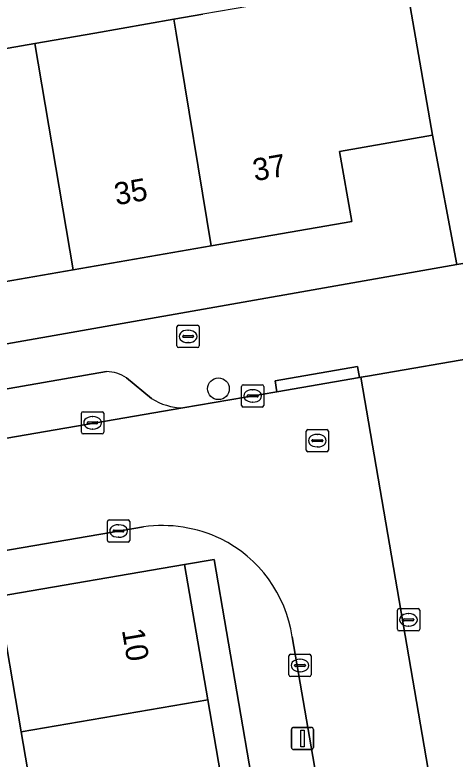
# Model space of a CAD drawing. Extents: x 162879 to 165540, y 384011 to 385181.
# Drawn here: x 164396.22 to 164416, y 384467.39 to 384500.81 of the extents above; entities that cross this region are included whole.
import ezdxf

# ---------------------------------------------------------------- set-up
doc = ezdxf.new("R2010")
doc.units = 0
for name, color, linetype in [('IMGEO_Boom', 7, 'Continuous'), ('IMGEO_Brandkraan', 7, 'Continuous'), ('IMGEO_Erf', 7, 'Continuous'), ('IMGEO_Kolk', 7, 'Continuous'), ('IMGEO_Lichtmast', 7, 'Continuous'), ('IMGEO_Pand', 7, 'Continuous'), ('IMGEO_Pand_nummerreeks', 7, 'Continuous'), ('IMGEO_Parkeervlak_open', 7, 'Continuous'), ('IMGEO_Rijbaan_lokaal_open', 7, 'Continuous'), ('IMGEO_Rioolput', 7, 'Continuous'), ('IMGEO_Voetpad_open', 7, 'Continuous')]:
    doc.layers.add(name, color=color, linetype=linetype)

msp = doc.modelspace()

# ---------------------------------------------------------------- linework, layer by layer
at = {"layer": 'IMGEO_Boom'}
msp.add_circle((164405.369, 384484.024), 0.489, dxfattribs=at)
at = {"layer": 'IMGEO_Brandkraan'}
for p, q in [((164403.581, 384486.875), (164404.433, 384486.875)), ((164403.506, 384485.949), (164403.506, 384486.801)), ((164403.994, 384486.655), (164404.019, 384486.655)), ((164404.507, 384486.801), (164404.507, 384485.949)), ((164403.765, 384486.369), (164403.765, 384486.381)), ((164404.203, 384486.332), (164403.805, 384486.332)), ((164403.808, 384486.418), (164404.206, 384486.418)), ((164404.249, 384486.381), (164404.249, 384486.369)), ((164404.433, 384485.875), (164403.581, 384485.875)), ((164404.017, 384486.095), (164403.992, 384486.095))]:
    msp.add_line(p, q, dxfattribs=at)
for points in [[(164403.581, 384486.875), (164404.433, 384486.875)], [(164403.506, 384485.949), (164403.506, 384486.801)], [(164404.507, 384486.801), (164404.507, 384485.949)], [(164404.433, 384485.875), (164403.581, 384485.875)]]:
    msp.add_lwpolyline(points, dxfattribs=at)
for centre, radius, start, end in [((164403.583, 384486.799), 0.0765, 91.552, 178.448), ((164403.583, 384486.799), 0.0765, 91.552, 178.448), ((164404.431, 384486.799), 0.0765, 1.552, 88.448), ((164404.431, 384486.799), 0.0765, 1.552, 88.448), ((164403.805, 384486.378), 0.0403, 85.8775, 175.7526), ((164403.802, 384486.368), 0.0366, 178.938, 274.7102), ((164404.206, 384486.375), 0.043, 264.8664, 352.4533), ((164404.21, 384486.38), 0.0386, 1.7309, 96.639), ((164403.583, 384485.951), 0.0765, 181.552, 268.448), ((164403.583, 384485.951), 0.0765, 181.552, 268.448), ((164404.431, 384485.951), 0.0765, 271.552, 358.448), ((164404.431, 384485.951), 0.0765, 271.552, 358.448)]:
    msp.add_arc(centre, radius, start, end, dxfattribs=at)
for centre, major_axis, ratio, start_param, end_param in [((164403.993, 384486.375), (-0.387, 0.002), 0.722429, 4.712389, 7.853982), ((164404.018, 384486.375), (-0.39, 0.002), 0.717154, 1.570796, 4.712389)]:
    msp.add_ellipse(centre, major_axis=major_axis, ratio=ratio, start_param=start_param, end_param=end_param, dxfattribs=at)
at = {"layer": 'IMGEO_Erf'}
for points in [[(164359.9, 384493.014), (164366.169, 384494.111), (164372.288, 384495.182), (164378.481, 384496.266), (164384.675, 384497.35), (164390.868, 384498.434), (164397.123, 384499.529), (164399.812, 384500), (164403.369, 384500.623), (164404.674, 384500.851)], [(164341.812, 384476.692), (164368.416, 384481.213), (164416.085, 384489.611), (164414.981, 384495.409), (164410.814, 384494.685), (164411.356, 384491.541), (164405.044, 384490.444), (164398.839, 384489.366), (164392.632, 384488.287), (164386.437, 384487.211), (164380.242, 384486.134), (164374.047, 384485.058), (164367.867, 384483.984), (164361.655, 384482.905), (164355.46, 384481.828)], [(164412.939, 384431.091), (164405.175, 384476.35), (164403.85, 384476.13), (164404.893, 384470.051), (164405.944, 384463.926), (164407.003, 384457.752), (164408.062, 384451.577), (164409.136, 384445.319)], [(164400.751, 384443.88), (164399.677, 384450.138), (164398.618, 384456.313), (164397.559, 384462.487), (164396.508, 384468.612), (164395.465, 384474.691), (164388.52, 384473.448), (164389.606, 384467.117), (164386.536, 384466.59), (164385.45, 384472.921), (164385.208, 384472.876), (164386.66, 384464.421), (164389.368, 384464.906), (164390.033, 384461.195), (164390.729, 384457.31), (164387.86, 384456.796), (164388.856, 384450.981), (164392.811, 384451.66), (164393.314, 384448.73), (164389.359, 384448.051), (164392.891, 384427.624)]]:
    msp.add_lwpolyline(points, dxfattribs=at)
at = {"layer": 'IMGEO_Kolk'}
for p, q in [((164406.482, 384484.201), (164407.334, 384484.201)), ((164406.407, 384483.275), (164406.407, 384484.127)), ((164406.895, 384483.981), (164406.92, 384483.981)), ((164407.408, 384484.127), (164407.408, 384483.275)), ((164406.666, 384483.695), (164406.666, 384483.707)), ((164407.104, 384483.658), (164406.706, 384483.658)), ((164406.709, 384483.744), (164407.107, 384483.744)), ((164407.15, 384483.707), (164407.15, 384483.695)), ((164407.334, 384483.201), (164406.482, 384483.201)), ((164406.918, 384483.421), (164406.893, 384483.421)), ((164399.215, 384482.068), (164399.215, 384482.92)), ((164399.29, 384482.994), (164400.142, 384482.994)), ((164400.216, 384482.92), (164400.216, 384482.068)), ((164399.474, 384482.488), (164399.474, 384482.5)), ((164399.517, 384482.537), (164399.915, 384482.537)), ((164399.703, 384482.774), (164399.728, 384482.774)), ((164399.958, 384482.5), (164399.958, 384482.488)), ((164399.912, 384482.451), (164399.514, 384482.451)), ((164399.726, 384482.214), (164399.701, 384482.214)), ((164400.142, 384481.994), (164399.29, 384481.994)), ((164400.383, 384477.209), (164400.383, 384478.061)), ((164400.458, 384478.135), (164401.31, 384478.135)), ((164400.871, 384477.915), (164400.896, 384477.915)), ((164401.384, 384478.061), (164401.384, 384477.209)), ((164400.642, 384477.629), (164400.642, 384477.641)), ((164401.08, 384477.592), (164400.682, 384477.592)), ((164400.685, 384477.678), (164401.083, 384477.678)), ((164401.126, 384477.641), (164401.126, 384477.629)), ((164400.894, 384477.355), (164400.869, 384477.355)), ((164401.31, 384477.135), (164400.458, 384477.135)), ((164413.484, 384474.147), (164414.336, 384474.147)), ((164413.409, 384473.221), (164413.409, 384474.073)), ((164413.897, 384473.927), (164413.922, 384473.927)), ((164414.41, 384474.073), (164414.41, 384473.221)), ((164413.668, 384473.641), (164413.668, 384473.653)), ((164414.106, 384473.604), (164413.708, 384473.604)), ((164413.711, 384473.69), (164414.109, 384473.69)), ((164414.152, 384473.653), (164414.152, 384473.641)), ((164414.336, 384473.147), (164413.484, 384473.147)), ((164413.92, 384473.367), (164413.895, 384473.367)), ((164408.533, 384471.171), (164408.533, 384472.023)), ((164408.608, 384472.097), (164409.46, 384472.097)), ((164409.021, 384471.877), (164409.046, 384471.877)), ((164409.534, 384472.023), (164409.534, 384471.171)), ((164408.792, 384471.591), (164408.792, 384471.603)), ((164409.23, 384471.554), (164408.832, 384471.554)), ((164408.835, 384471.64), (164409.233, 384471.64)), ((164409.276, 384471.603), (164409.276, 384471.591)), ((164409.044, 384471.317), (164409.019, 384471.317)), ((164409.46, 384471.097), (164408.608, 384471.097))]:
    msp.add_line(p, q, dxfattribs=at)
for points in [[(164406.482, 384484.201), (164407.334, 384484.201)], [(164406.407, 384483.275), (164406.407, 384484.127)], [(164407.408, 384484.127), (164407.408, 384483.275)], [(164407.334, 384483.201), (164406.482, 384483.201)], [(164399.215, 384482.068), (164399.215, 384482.92)], [(164399.29, 384482.994), (164400.142, 384482.994)], [(164400.216, 384482.92), (164400.216, 384482.068)], [(164400.142, 384481.994), (164399.29, 384481.994)], [(164400.383, 384477.209), (164400.383, 384478.061)], [(164400.458, 384478.135), (164401.31, 384478.135)], [(164401.384, 384478.061), (164401.384, 384477.209)], [(164401.31, 384477.135), (164400.458, 384477.135)], [(164413.484, 384474.147), (164414.336, 384474.147)], [(164413.409, 384473.221), (164413.409, 384474.073)], [(164414.41, 384474.073), (164414.41, 384473.221)], [(164414.336, 384473.147), (164413.484, 384473.147)], [(164408.533, 384471.171), (164408.533, 384472.023)], [(164408.608, 384472.097), (164409.46, 384472.097)], [(164409.534, 384472.023), (164409.534, 384471.171)], [(164409.46, 384471.097), (164408.608, 384471.097)]]:
    msp.add_lwpolyline(points, dxfattribs=at)
for centre, radius, start, end in [((164406.484, 384484.125), 0.0765, 91.552, 178.448), ((164406.484, 384484.125), 0.0765, 91.552, 178.448), ((164407.332, 384484.125), 0.0765, 1.552, 88.448), ((164407.332, 384484.125), 0.0765, 1.552, 88.448), ((164406.706, 384483.704), 0.0403, 85.8775, 175.7526), ((164406.703, 384483.694), 0.0366, 178.938, 274.7102), ((164407.107, 384483.701), 0.043, 264.8664, 352.4533), ((164407.111, 384483.706), 0.0386, 1.7309, 96.639), ((164406.484, 384483.277), 0.0765, 181.552, 268.448), ((164406.484, 384483.277), 0.0765, 181.552, 268.448), ((164407.332, 384483.277), 0.0765, 271.552, 358.448), ((164407.332, 384483.277), 0.0765, 271.552, 358.448), ((164399.292, 384482.918), 0.0765, 91.552, 178.448), ((164399.292, 384482.918), 0.0765, 91.552, 178.448), ((164400.14, 384482.918), 0.0765, 1.552, 88.448), ((164400.14, 384482.918), 0.0765, 1.552, 88.448), ((164399.514, 384482.497), 0.0403, 85.8775, 175.7526), ((164399.511, 384482.487), 0.0366, 178.938, 274.7102), ((164399.915, 384482.494), 0.043, 264.8664, 352.4533), ((164399.919, 384482.499), 0.0386, 1.7309, 96.639), ((164399.292, 384482.07), 0.0765, 181.552, 268.448), ((164399.292, 384482.07), 0.0765, 181.552, 268.448), ((164400.14, 384482.07), 0.0765, 271.552, 358.448), ((164400.14, 384482.07), 0.0765, 271.552, 358.448), ((164400.46, 384478.059), 0.0765, 91.552, 178.448), ((164400.46, 384478.059), 0.0765, 91.552, 178.448), ((164401.308, 384478.059), 0.0765, 1.552, 88.448), ((164401.308, 384478.059), 0.0765, 1.552, 88.448), ((164400.682, 384477.638), 0.0403, 85.8775, 175.7526), ((164400.679, 384477.628), 0.0366, 178.938, 274.7102), ((164401.083, 384477.635), 0.043, 264.8664, 352.4533), ((164401.087, 384477.64), 0.0386, 1.7309, 96.639), ((164400.46, 384477.211), 0.0765, 181.552, 268.448), ((164400.46, 384477.211), 0.0765, 181.552, 268.448), ((164401.308, 384477.211), 0.0765, 271.552, 358.448), ((164401.308, 384477.211), 0.0765, 271.552, 358.448), ((164413.486, 384474.071), 0.0765, 91.552, 178.448), ((164413.486, 384474.071), 0.0765, 91.552, 178.448), ((164414.334, 384474.071), 0.0765, 1.552, 88.448), ((164414.334, 384474.071), 0.0765, 1.552, 88.448), ((164413.708, 384473.65), 0.0403, 85.8775, 175.7526), ((164413.705, 384473.64), 0.0366, 178.938, 274.7102), ((164414.109, 384473.647), 0.043, 264.8664, 352.4533), ((164414.113, 384473.652), 0.0386, 1.7309, 96.639), ((164413.486, 384473.223), 0.0765, 181.552, 268.448), ((164413.486, 384473.223), 0.0765, 181.552, 268.448), ((164414.334, 384473.223), 0.0765, 271.552, 358.448), ((164414.334, 384473.223), 0.0765, 271.552, 358.448), ((164408.61, 384472.021), 0.0765, 91.552, 178.448), ((164408.61, 384472.021), 0.0765, 91.552, 178.448), ((164409.458, 384472.021), 0.0765, 1.552, 88.448), ((164409.458, 384472.021), 0.0765, 1.552, 88.448), ((164408.832, 384471.6), 0.0403, 85.8775, 175.7526), ((164408.829, 384471.59), 0.0366, 178.938, 274.7102), ((164409.233, 384471.597), 0.043, 264.8664, 352.4533), ((164409.237, 384471.602), 0.0386, 1.7309, 96.639), ((164408.61, 384471.173), 0.0765, 181.552, 268.448), ((164408.61, 384471.173), 0.0765, 181.552, 268.448), ((164409.458, 384471.173), 0.0765, 271.552, 358.448), ((164409.458, 384471.173), 0.0765, 271.552, 358.448)]:
    msp.add_arc(centre, radius, start, end, dxfattribs=at)
for centre, major_axis, ratio, start_param, end_param in [((164406.894, 384483.701), (-0.387, 0.002), 0.722429, 4.712389, 7.853982), ((164406.919, 384483.701), (-0.39, 0.002), 0.717154, 1.570796, 4.712389), ((164399.702, 384482.494), (-0.387, 0.002), 0.722429, 4.712389, 7.853982), ((164399.727, 384482.494), (-0.39, 0.002), 0.717154, 1.570796, 4.712389), ((164400.87, 384477.635), (-0.387, 0.002), 0.722429, 4.712389, 7.853982), ((164400.895, 384477.635), (-0.39, 0.002), 0.717154, 1.570796, 4.712389), ((164413.896, 384473.647), (-0.387, 0.002), 0.722429, 4.712389, 7.853982), ((164413.921, 384473.647), (-0.39, 0.002), 0.717154, 1.570796, 4.712389), ((164409.02, 384471.597), (-0.387, 0.002), 0.722429, 4.712389, 7.853982), ((164409.045, 384471.597), (-0.39, 0.002), 0.717154, 1.570796, 4.712389)]:
    msp.add_ellipse(centre, major_axis=major_axis, ratio=ratio, start_param=start_param, end_param=end_param, dxfattribs=at)
at = {"layer": 'IMGEO_Lichtmast'}
for p, q in [((164408.747, 384468.817), (164409.537, 384468.817)), ((164409.537, 384468.817), (164408.747, 384468.817)), ((164408.647, 384467.917), (164408.647, 384468.717)), ((164408.647, 384468.717), (164408.647, 384467.917)), ((164409.637, 384468.717), (164409.637, 384467.917)), ((164409.637, 384467.917), (164409.637, 384468.717)), ((164409.537, 384467.817), (164408.747, 384467.817)), ((164408.747, 384467.817), (164409.537, 384467.817))]:
    msp.add_line(p, q, dxfattribs=at)
msp.add_lwpolyline([(164409.067, 384468.692), (164409.217, 384468.692), (164409.217, 384467.942), (164409.067, 384467.942), (164409.067, 384468.692)], dxfattribs=at)
for centre, start, end in [((164408.747, 384468.717), 90, 180), ((164408.747, 384468.717), 90, 180), ((164409.537, 384468.717), 0, 90), ((164409.537, 384468.717), 360, 90), ((164408.747, 384467.917), 180, 270), ((164408.747, 384467.917), 180, 270), ((164409.537, 384467.917), 270, 0), ((164409.537, 384467.917), 270, 0)]:
    msp.add_arc(centre, 0.1, start, end, dxfattribs=at)
at = {"layer": 'IMGEO_Pand'}
for points in [[(164403.369, 384500.623), (164403.472, 384500), (164405.044, 384490.444), (164411.356, 384491.541), (164410.814, 384494.685), (164414.981, 384495.409), (164413.785, 384502.333), (164409.617, 384501.608), (164409.6, 384501.707), (164404.674, 384500.851)], [(164403.369, 384500.623), (164399.812, 384500), (164397.123, 384499.529), (164398.839, 384489.366), (164405.044, 384490.444), (164403.472, 384500)], [(164392.632, 384488.287), (164398.839, 384489.366), (164397.123, 384499.529), (164390.868, 384498.434)], [(164396.508, 384468.612), (164404.893, 384470.051), (164403.85, 384476.13), (164395.465, 384474.691)], [(164396.508, 384468.612), (164397.559, 384462.487), (164405.944, 384463.926), (164404.893, 384470.051)]]:
    msp.add_lwpolyline(points, close=True, dxfattribs=at)
at = {"layer": 'IMGEO_Parkeervlak_open'}
for points in [[(164417.448, 384485.519), (164412.072, 384484.59), (164411.771, 384484.538), (164415.39, 384463.43), (164415.918, 384460.349), (164417.174, 384453.027)], [(164400.338, 384484.794), (164370.988, 384479.683), (164371.349, 384477.577), (164403.767, 384483.16)], [(164402.358, 384483.58), (164401.238, 384484.514)]]:
    msp.add_lwpolyline(points, dxfattribs=at)
for centre, radius, start, end in [((164400.303, 384483.094), 1.701, 56.6303, 88.8067), ((164403.871, 384486.084), 2.926, 238.8498, 267.9533)]:
    msp.add_arc(centre, radius, start, end, dxfattribs=at)
at = {"layer": 'IMGEO_Rijbaan_lokaal_open'}
for points in [[(164411.771, 384484.538), (164411.706, 384484.527), (164408, 384483.889), (164403.767, 384483.16), (164371.349, 384477.577), (164372.184, 384472.707), (164380.099, 384474.066), (164388.643, 384475.533), (164402.003, 384477.829)], [(164408.678, 384472.888), (164410.457, 384462.574), (164415.39, 384463.43), (164411.771, 384484.538)]]:
    msp.add_lwpolyline(points, dxfattribs=at)
for centre, radius, start, end in [((164402.811, 384471.636), 6.246, 64.7334, 97.4348), ((164402.895, 384472.041), 5.844, 8.3358, 63.7856)]:
    msp.add_arc(centre, radius, start, end, dxfattribs=at)
at = {"layer": 'IMGEO_Rioolput'}
for p, q in [((164409.387, 384482.193), (164410.239, 384482.193)), ((164409.312, 384481.267), (164409.312, 384482.119)), ((164409.8, 384481.973), (164409.825, 384481.973)), ((164410.313, 384482.119), (164410.313, 384481.267)), ((164409.571, 384481.687), (164409.571, 384481.699)), ((164410.009, 384481.65), (164409.611, 384481.65)), ((164409.614, 384481.736), (164410.012, 384481.736)), ((164410.055, 384481.699), (164410.055, 384481.687)), ((164410.239, 384481.193), (164409.387, 384481.193)), ((164409.823, 384481.413), (164409.798, 384481.413))]:
    msp.add_line(p, q, dxfattribs=at)
for points in [[(164409.387, 384482.193), (164410.239, 384482.193)], [(164409.312, 384481.267), (164409.312, 384482.119)], [(164410.313, 384482.119), (164410.313, 384481.267)], [(164410.239, 384481.193), (164409.387, 384481.193)]]:
    msp.add_lwpolyline(points, dxfattribs=at)
for centre, radius, start, end in [((164409.389, 384482.117), 0.0765, 91.552, 178.448), ((164409.389, 384482.117), 0.0765, 91.552, 178.448), ((164410.237, 384482.117), 0.0765, 1.552, 88.448), ((164410.237, 384482.117), 0.0765, 1.552, 88.448), ((164409.611, 384481.696), 0.0403, 85.8775, 175.7526), ((164409.608, 384481.686), 0.0366, 178.938, 274.7102), ((164410.012, 384481.693), 0.043, 264.8664, 352.4533), ((164410.016, 384481.698), 0.0386, 1.7309, 96.639), ((164409.389, 384481.269), 0.0765, 181.552, 268.448), ((164409.389, 384481.269), 0.0765, 181.552, 268.448), ((164410.237, 384481.269), 0.0765, 271.552, 358.448), ((164410.237, 384481.269), 0.0765, 271.552, 358.448)]:
    msp.add_arc(centre, radius, start, end, dxfattribs=at)
for centre, major_axis, ratio, start_param, end_param in [((164409.799, 384481.693), (-0.387, 0.002), 0.722429, 4.712389, 7.853982), ((164409.824, 384481.693), (-0.39, 0.002), 0.717154, 1.570796, 4.712389)]:
    msp.add_ellipse(centre, major_axis=major_axis, ratio=ratio, start_param=start_param, end_param=end_param, dxfattribs=at)
at = {"layer": 'IMGEO_Voetpad_open'}
for points in [[(164419.063, 384500), (164416.06, 384516.684), (164411.329, 384515.915), (164411.342, 384515.842), (164411.58, 384514.524), (164413.785, 384502.333), (164414.981, 384495.409), (164416.085, 384489.611), (164420.792, 384490.396), (164420.565, 384491.656)], [(164408, 384483.889), (164411.706, 384484.527), (164411.622, 384485.019), (164407.916, 384484.381)]]:
    msp.add_lwpolyline(points, close=True, dxfattribs=at)
for points in [[(164421.411, 384486.193), (164421.248, 384487.124), (164421.377, 384487.147), (164420.792, 384490.396), (164416.085, 384489.611), (164368.416, 384481.213), (164341.812, 384476.692), (164341.985, 384475.705), (164342.499, 384472.78), (164336.174, 384471.669)], [(164403.767, 384483.16), (164408, 384483.889), (164407.916, 384484.381), (164411.622, 384485.019), (164411.706, 384484.527), (164411.771, 384484.538), (164412.072, 384484.59), (164417.448, 384485.519), (164421.411, 384486.193)], [(164350.547, 384476.123), (164367.835, 384479.134), (164370.988, 384479.683), (164400.338, 384484.794)], [(164401.238, 384484.514), (164402.358, 384483.58)], [(164402.003, 384477.829), (164388.643, 384475.533), (164388.732, 384474.998), (164380.184, 384473.554), (164380.099, 384474.066), (164372.184, 384472.707), (164369.03, 384472.166), (164356.36, 384469.971)], [(164352.403, 384467.41), (164361.983, 384468.868), (164364.701, 384469.348), (164373.156, 384470.798), (164381.048, 384472.146), (164384.091, 384472.668), (164385.208, 384472.876), (164385.45, 384472.921), (164388.52, 384473.448), (164395.465, 384474.691), (164403.85, 384476.13), (164405.175, 384476.35), (164412.939, 384431.091), (164415.945, 384430.767), (164410.985, 384459.517), (164410.457, 384462.574), (164408.678, 384472.888)]]:
    msp.add_lwpolyline(points, dxfattribs=at)
for centre, radius, start, end in [((164400.303, 384483.094), 1.701, 56.6303, 88.8067), ((164403.871, 384486.084), 2.926, 238.8498, 267.9533), ((164402.811, 384471.636), 6.246, 64.7334, 97.4348), ((164402.895, 384472.041), 5.844, 8.3358, 63.7856)]:
    msp.add_arc(centre, radius, start, end, dxfattribs=at)

# ---------------------------------------------------------------- texts
at = {"layer": 'IMGEO_Pand_nummerreeks'}
for s, rotation, p in [('37', 9.8577, (164407, 384493.342)), ('35', 9.8577, (164400.778, 384492.26)), ('10', 279.7346, (164401.027, 384473.187))]:
    msp.add_text(s, height=1, rotation=rotation, dxfattribs=at).set_placement(p)

doc.saveas('drawing.dxf')
